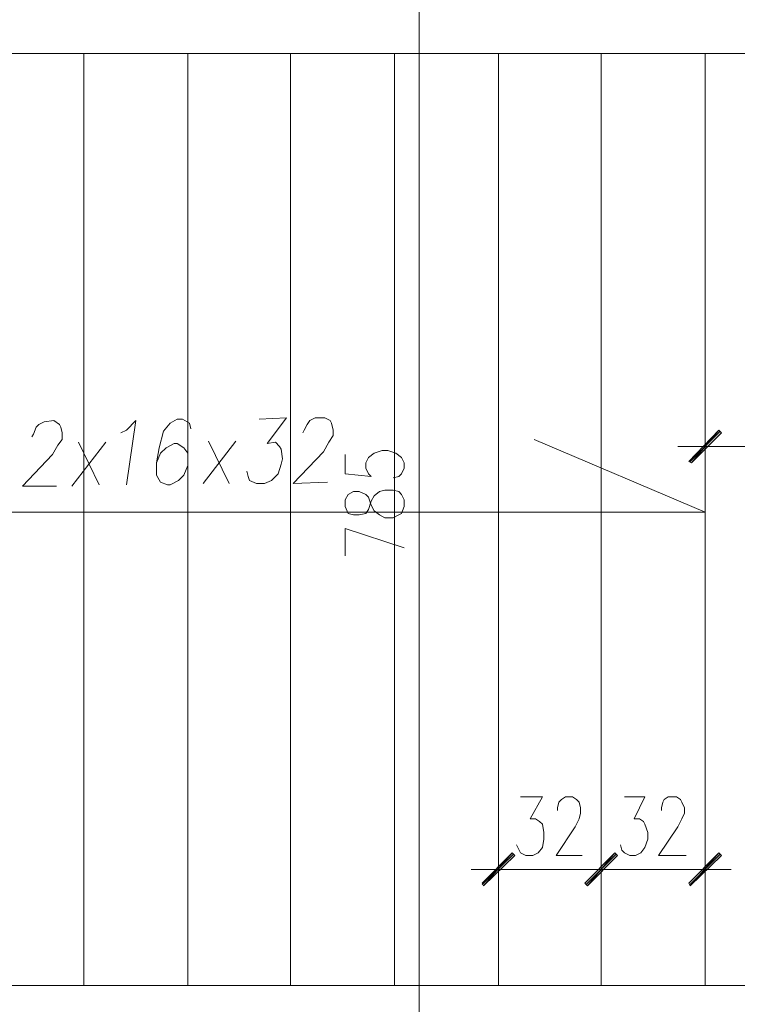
# Model space of a CAD drawing. Header units: inches. Extents: x -1441 to 3871, y -4351 to 2413.
# Tile 290 of 308: x 1760 to 1982, y 1033 to 1338. Entities that reach past the tile are written whole.
import ezdxf

# ---------------------------------------------------------------- set-up
doc = ezdxf.new("R2010")
doc.units = ezdxf.units.IN
doc.header["$MEASUREMENT"] = 0
doc.layers.add('at_Entity', color=7, linetype='Continuous')
doc.layers.add('at_Solid', color=7, linetype='Continuous')

msp = doc.modelspace()

# ---------------------------------------------------------------- hatches: boundary and pattern name
at = {"layer": 'at_Solid', "lineweight": 15}
for points in [[(1967.07997, 1201.33959), (1967.92911, 1200.91025), (1976.39664, 1211.07129)], [(1967.92911, 1200.91025), (1976.39664, 1211.07129), (1977.241, 1210.26031)], [(1903.16564, 1070.96351), (1903.58544, 1070.15254), (1912.47753, 1080.31357)], [(1903.58544, 1070.15254), (1912.47753, 1080.31357), (1913.32667, 1079.45489)], [(1934.9129, 1070.96351), (1935.75727, 1070.15254), (1944.2248, 1080.31357)], [(1944.2248, 1080.31357), (1935.75727, 1070.15254), (1934.9129, 1070.96351)], [(1935.75727, 1070.15254), (1944.2248, 1080.31357), (1945.06917, 1079.45489)], [(1945.06917, 1079.45489), (1944.2248, 1080.31357), (1935.75727, 1070.15254)], [(1976.39664, 1080.31357), (1967.50454, 1070.15254), (1967.07997, 1070.96351)], [(1977.241, 1079.45489), (1976.39664, 1080.31357), (1967.50454, 1070.15254)]]:
    msp.add_hatch(color=7, dxfattribs=at).paths.add_polyline_path(points)

# ---------------------------------------------------------------- linework, layer by layer
at = {"layer": 'at_Entity', "color": 7, "lineweight": 15}
for p, q in [((1883.69271, 1575.10344), (1883.69271, 801.33834)), ((2011.10158, 1327.51769), (1619.98287, 1327.51769)), ((1779.98815, 1039.2401), (1779.98815, 1327.51769)), ((1812.15521, 1039.2401), (1812.15521, 1327.51769)), ((1843.90725, 1039.2401), (1843.90725, 1327.51769)), ((1876.07432, 1039.2401), (1876.07432, 1327.51769)), ((1908.24615, 1039.2401), (1908.24615, 1327.51769)), ((1939.99342, 1039.2401), (1939.99342, 1327.51769)), ((1972.16049, 1039.2401), (1972.16049, 1327.51769)), ((1765.17117, 1211.92997), (1766.0203, 1212.78865)), ((1766.0203, 1212.78865), (1767.71381, 1213.64732)), ((1767.71381, 1213.64732), (1770.67625, 1214.02896)), ((1770.67625, 1214.02896), (1772.36976, 1212.78865)), ((1772.36976, 1212.78865), (1772.79433, 1211.92997)), ((1793.11162, 1211.07129), (1796.07407, 1214.02896)), ((1796.07407, 1214.02896), (1793.11162, 1194.13623)), ((1806.6549, 1213.21799), (1804.54159, 1210.68965)), ((1808.77297, 1214.4583), (1806.6549, 1213.21799)), ((1810.46648, 1214.4583), (1808.77297, 1214.4583)), ((1812.58455, 1213.21799), (1810.46648, 1214.4583)), ((1813.00435, 1211.50063), (1812.58455, 1213.21799)), ((1834.17079, 1214.4583), (1842.63354, 1214.88764)), ((1842.63354, 1214.88764), (1836.70866, 1206.8733)), ((1848.13863, 1211.07129), (1848.983, 1212.78865)), ((1848.983, 1212.78865), (1849.83214, 1214.02896)), ((1849.83214, 1214.02896), (1851.52564, 1214.88764)), ((1851.52564, 1214.88764), (1854.48808, 1214.88764)), ((1854.48808, 1214.88764), (1856.18159, 1214.02896)), ((1856.18159, 1214.02896), (1856.60139, 1213.21799)), ((1856.60139, 1213.21799), (1857.02596, 1211.07129)), ((1972.16049, 1198.38192), (1972.16049, 1213.21799)), ((1763.90223, 1208.9723), (1764.3268, 1209.83097)), ((1764.3268, 1209.83097), (1765.17117, 1211.92997)), ((1772.79433, 1211.92997), (1773.21413, 1210.26031)), ((1773.21413, 1210.26031), (1773.21413, 1208.11362)), ((1791.41812, 1210.26031), (1793.11162, 1211.07129)), ((1804.54159, 1210.68965), (1803.26789, 1205.58528)), ((1847.71406, 1210.26031), (1848.13863, 1211.07129)), ((1857.02596, 1209.40163), (1855.75702, 1207.30264)), ((1857.02596, 1211.07129), (1857.02596, 1209.40163)), ((1976.39664, 1211.07129), (1967.07997, 1201.33959)), ((1976.81643, 1210.68965), (1967.50454, 1201.33959)), ((1967.92911, 1200.91025), (1976.39664, 1211.07129)), ((1967.92911, 1200.91025), (1976.39664, 1211.07129)), ((1977.241, 1210.26031), (1967.92911, 1200.91025)), ((1976.39664, 1211.07129), (1977.241, 1210.26031)), ((1771.94519, 1206.44396), (1770.25168, 1203.48629)), ((1773.21413, 1208.11362), (1771.94519, 1206.44396)), ((1776.17657, 1193.7546), (1786.76217, 1207.30264)), ((1784.6441, 1194.13623), (1778.29464, 1207.30264)), ((1807.92383, 1206.8733), (1805.38596, 1205.58528)), ((1808.77297, 1206.8733), (1807.92383, 1206.8733)), ((1810.88628, 1205.58528), (1808.77297, 1206.8733)), ((1816.81593, 1194.56557), (1826.9722, 1207.68428)), ((1824.85889, 1194.56557), (1818.50944, 1207.68428)), ((1836.70866, 1206.8733), (1839.24653, 1207.30264)), ((1839.24653, 1207.30264), (1840.52024, 1206.01462)), ((1840.52024, 1206.01462), (1840.94004, 1205.15594)), ((1855.75702, 1207.30264), (1854.06351, 1204.29727)), ((1972.16049, 1185.69256), (1919.25156, 1208.11362)), ((1980.20345, 1206.01462), (1963.69296, 1206.01462)), ((2143.59096, 1206.01462), (1977.66557, 1206.01462)), ((1770.25168, 1203.48629), (1760.93979, 1193.7546)), ((1803.26789, 1205.58528), (1802.42352, 1200.91025)), ((1803.69246, 1203.91563), (1802.42352, 1200.91025)), ((1805.38596, 1205.58528), (1803.69246, 1203.91563)), ((1812.15521, 1203.91563), (1810.88628, 1205.58528)), ((1812.15521, 1200.09928), (1812.15521, 1203.91563)), ((1840.94004, 1205.15594), (1841.36461, 1202.19827)), ((1854.06351, 1204.29727), (1844.75162, 1194.56557)), ((1860.83754, 1203.48629), (1860.83754, 1197.52324)), ((1868.03136, 1202.62761), (1869.72486, 1203.91563)), ((1869.72486, 1203.91563), (1872.26274, 1204.72661)), ((1872.26274, 1204.72661), (1873.96101, 1204.72661)), ((1873.96101, 1204.72661), (1876.49889, 1203.91563)), ((1876.49889, 1203.91563), (1878.19239, 1202.62761)), ((1802.42352, 1200.91025), (1802.42352, 1197.14161)), ((1810.88628, 1197.14161), (1812.15521, 1200.09928)), ((1840.94004, 1200.52862), (1840.09567, 1197.52324)), ((1841.36461, 1202.19827), (1840.94004, 1200.52862)), ((1867.18699, 1200.91025), (1868.03136, 1202.62761)), ((1867.18699, 1199.2406), (1867.18699, 1200.91025)), ((1878.19239, 1202.62761), (1879.03676, 1200.91025)), ((1879.03676, 1200.91025), (1879.03676, 1199.2406)), ((1967.07997, 1201.33959), (1967.92911, 1200.91025)), ((1802.42352, 1197.14161), (1803.69246, 1194.99491)), ((1809.19277, 1195.42425), (1810.88628, 1197.14161)), ((1830.78378, 1196.71227), (1830.35921, 1198.38192)), ((1840.09567, 1197.52324), (1837.9776, 1195.42425)), ((1860.83754, 1197.52324), (1868.8805, 1196.71227)), ((1868.03136, 1197.52324), (1867.18699, 1199.2406)), ((1868.8805, 1196.71227), (1868.03136, 1197.52324)), ((1878.19239, 1197.52324), (1877.34325, 1196.71227)), ((1879.03676, 1199.2406), (1878.19239, 1197.52324)), ((1760.93979, 1193.7546), (1771.52539, 1193.7546)), ((1803.69246, 1194.99491), (1805.81053, 1194.13623)), ((1805.81053, 1194.13623), (1806.6549, 1194.13623)), ((1806.6549, 1194.13623), (1809.19277, 1195.42425)), ((1831.20357, 1195.42425), (1830.78378, 1196.71227)), ((1833.32165, 1194.56557), (1831.20357, 1195.42425)), ((1835.86429, 1194.56557), (1833.32165, 1194.56557)), ((1837.9776, 1195.42425), (1835.86429, 1194.56557)), ((1844.75162, 1194.56557), (1855.33245, 1194.99491)), ((1877.34325, 1196.71227), (1875.64975, 1196.28293)), ((1861.6819, 1191.17856), (1860.83754, 1189.50891)), ((1863.37541, 1192.03724), (1861.6819, 1191.17856)), ((1865.06892, 1192.03724), (1863.37541, 1192.03724)), ((1867.18699, 1191.17856), (1865.06892, 1192.03724)), ((1868.03136, 1190.36759), (1867.18699, 1191.17856)), ((1868.8805, 1189.07957), (1869.72486, 1190.74922)), ((1869.72486, 1190.74922), (1871.41837, 1192.03724)), ((1871.41837, 1192.03724), (1873.11188, 1192.46658)), ((1873.11188, 1192.46658), (1875.64975, 1192.46658)), ((1875.64975, 1192.46658), (1877.34325, 1192.03724)), ((1877.34325, 1192.03724), (1878.19239, 1191.17856)), ((1878.19239, 1191.17856), (1879.03676, 1189.50891)), ((1860.83754, 1189.50891), (1860.83754, 1187.40991)), ((1868.8805, 1187.79155), (1868.03136, 1190.36759)), ((1868.03136, 1186.55123), (1868.8805, 1189.07957)), ((1869.72486, 1186.1219), (1868.8805, 1187.79155)), ((1879.03676, 1189.50891), (1879.03676, 1187.40991)), ((1972.16049, 1185.69256), (1619.98287, 1185.69256)), ((1860.83754, 1187.40991), (1861.6819, 1185.26322)), ((1861.6819, 1185.26322), (1863.37541, 1184.83388)), ((1863.37541, 1184.83388), (1865.06892, 1184.83388)), ((1865.06892, 1184.83388), (1867.18699, 1185.26322)), ((1867.18699, 1185.26322), (1868.03136, 1186.55123)), ((1871.41837, 1184.83388), (1869.72486, 1186.1219)), ((1873.11188, 1183.9752), (1871.41837, 1184.83388)), ((1877.34325, 1184.83388), (1875.64975, 1183.9752)), ((1878.19239, 1185.26322), (1877.34325, 1184.83388)), ((1879.03676, 1187.40991), (1878.19239, 1185.26322)), ((1875.64975, 1183.9752), (1873.11188, 1183.9752)), ((1860.83754, 1172.14451), (1860.83754, 1180.63589)), ((1860.83754, 1180.63589), (1879.03676, 1174.67284)), ((1915.02018, 1097.63026), (1921.78943, 1097.63026)), ((1921.78943, 1097.63026), (1917.98262, 1090.85624)), ((1926.86995, 1095.96061), (1927.71431, 1096.81929)), ((1927.71431, 1096.81929), (1928.98802, 1097.63026)), ((1928.98802, 1097.63026), (1931.10132, 1097.63026)), ((1931.10132, 1097.63026), (1932.37026, 1096.81929)), ((1932.37026, 1096.81929), (1933.2194, 1095.96061)), ((1947.18724, 1097.63026), (1953.5367, 1097.63026)), ((1953.5367, 1097.63026), (1950.14968, 1090.85624)), ((1959.03701, 1095.96061), (1959.46158, 1096.81929)), ((1959.46158, 1096.81929), (1960.73052, 1097.63026)), ((1960.73052, 1097.63026), (1963.27316, 1097.63026)), ((1963.27316, 1097.63026), (1964.5421, 1096.81929)), ((1964.5421, 1096.81929), (1964.96667, 1095.96061)), ((1926.44538, 1094.24325), (1926.86995, 1095.96061)), ((1926.44538, 1093.43228), (1926.44538, 1094.24325)), ((1933.2194, 1095.96061), (1933.6392, 1094.24325)), ((1933.6392, 1094.24325), (1933.6392, 1092.5736)), ((1958.61721, 1094.24325), (1959.03701, 1095.96061)), ((1958.61721, 1093.43228), (1958.61721, 1094.24325)), ((1964.96667, 1095.96061), (1965.81103, 1094.24325)), ((1965.81103, 1094.24325), (1965.81103, 1092.5736)), ((1917.98262, 1090.85624), (1919.67135, 1090.85624)), ((1919.67135, 1090.85624), (1920.94506, 1090.04527)), ((1933.2194, 1090.85624), (1931.95046, 1088.32791)), ((1933.6392, 1092.5736), (1933.2194, 1090.85624)), ((1950.14968, 1090.85624), (1951.84319, 1090.85624)), ((1951.84319, 1090.85624), (1953.11213, 1090.04527)), ((1964.96667, 1090.85624), (1963.69296, 1088.32791)), ((1965.81103, 1092.5736), (1964.96667, 1090.85624)), ((1920.94506, 1090.04527), (1921.78943, 1089.18659)), ((1921.78943, 1089.18659), (1922.214, 1086.65826)), ((1931.95046, 1088.32791), (1926.02558, 1079.45489)), ((1953.11213, 1090.04527), (1953.5367, 1089.18659)), ((1953.5367, 1089.18659), (1954.38583, 1086.65826)), ((1963.69296, 1088.32791), (1957.76807, 1079.45489)), ((1922.214, 1084.51156), (1921.78943, 1081.98323)), ((1922.214, 1086.65826), (1922.214, 1084.51156)), ((1954.38583, 1084.51156), (1953.5367, 1081.98323)), ((1954.38583, 1086.65826), (1954.38583, 1084.51156)), ((1908.24615, 1067.5765), (1908.24615, 1082.41257)), ((1914.59561, 1081.12455), (1913.74647, 1082.8419)), ((1915.02018, 1080.31357), (1914.59561, 1081.12455)), ((1921.78943, 1081.98323), (1920.52049, 1080.31357)), ((1939.99342, 1067.5765), (1939.99342, 1082.41257)), ((1939.99342, 1082.41257), (1939.99342, 1067.5765)), ((1946.34287, 1081.12455), (1945.91831, 1082.8419)), ((1947.18724, 1080.31357), (1946.34287, 1081.12455)), ((1953.5367, 1081.98323), (1952.26776, 1080.31357)), ((1972.16049, 1082.41257), (1972.16049, 1067.5765)), ((1912.47753, 1080.31357), (1903.16564, 1070.96351)), ((1912.9021, 1079.88423), (1903.16564, 1070.53417)), ((1903.58544, 1070.15254), (1912.47753, 1080.31357)), ((1903.58544, 1070.15254), (1912.47753, 1080.31357)), ((1913.32667, 1079.45489), (1903.58544, 1070.15254)), ((1912.47753, 1080.31357), (1913.32667, 1079.45489)), ((1916.70891, 1079.45489), (1915.02018, 1080.31357)), ((1918.82699, 1079.45489), (1916.70891, 1079.45489)), ((1920.52049, 1080.31357), (1918.82699, 1079.45489)), ((1926.02558, 1079.45489), (1934.06377, 1079.45489)), ((1944.2248, 1080.31357), (1934.9129, 1070.96351)), ((1934.9129, 1070.96351), (1944.2248, 1080.31357)), ((1944.64937, 1079.88423), (1935.33747, 1070.53417)), ((1935.33747, 1070.53417), (1944.64937, 1079.88423)), ((1935.75727, 1070.15254), (1944.2248, 1080.31357)), ((1935.75727, 1070.15254), (1944.2248, 1080.31357)), ((1944.2248, 1080.31357), (1935.75727, 1070.15254)), ((1944.2248, 1080.31357), (1935.75727, 1070.15254)), ((1945.06917, 1079.45489), (1935.75727, 1070.15254)), ((1935.75727, 1070.15254), (1945.06917, 1079.45489)), ((1944.2248, 1080.31357), (1945.06917, 1079.45489)), ((1945.06917, 1079.45489), (1944.2248, 1080.31357)), ((1948.88075, 1079.45489), (1947.18724, 1080.31357)), ((1950.57425, 1079.45489), (1948.88075, 1079.45489)), ((1952.26776, 1080.31357), (1950.57425, 1079.45489)), ((1957.76807, 1079.45489), (1966.2356, 1079.45489)), ((1967.07997, 1070.96351), (1976.39664, 1080.31357)), ((1976.39664, 1080.31357), (1967.50454, 1070.15254)), ((1976.39664, 1080.31357), (1967.50454, 1070.15254)), ((1967.50454, 1070.53417), (1976.81643, 1079.88423)), ((1967.50454, 1070.15254), (1977.241, 1079.45489)), ((1977.241, 1079.45489), (1976.39664, 1080.31357)), ((1916.28911, 1075.2092), (1899.77863, 1075.2092)), ((1934.48834, 1075.2092), (1913.74647, 1075.2092)), ((1948.45618, 1075.2092), (1931.95046, 1075.2092)), ((1931.95046, 1075.2092), (1948.45618, 1075.2092)), ((1966.2356, 1075.2092), (1945.49374, 1075.2092)), ((1963.69296, 1075.2092), (1980.20345, 1075.2092)), ((1903.16564, 1070.96351), (1903.58544, 1070.15254)), ((1934.9129, 1070.96351), (1935.75727, 1070.15254)), ((1935.75727, 1070.15254), (1934.9129, 1070.96351)), ((1967.50454, 1070.15254), (1967.07997, 1070.96351)), ((1972.16049, 1039.2401), (1619.98287, 1039.2401)), ((2008.13913, 1039.2401), (1972.16049, 1039.2401))]:
    msp.add_line(p, q, dxfattribs=at)

doc.saveas('drawing.dxf')
